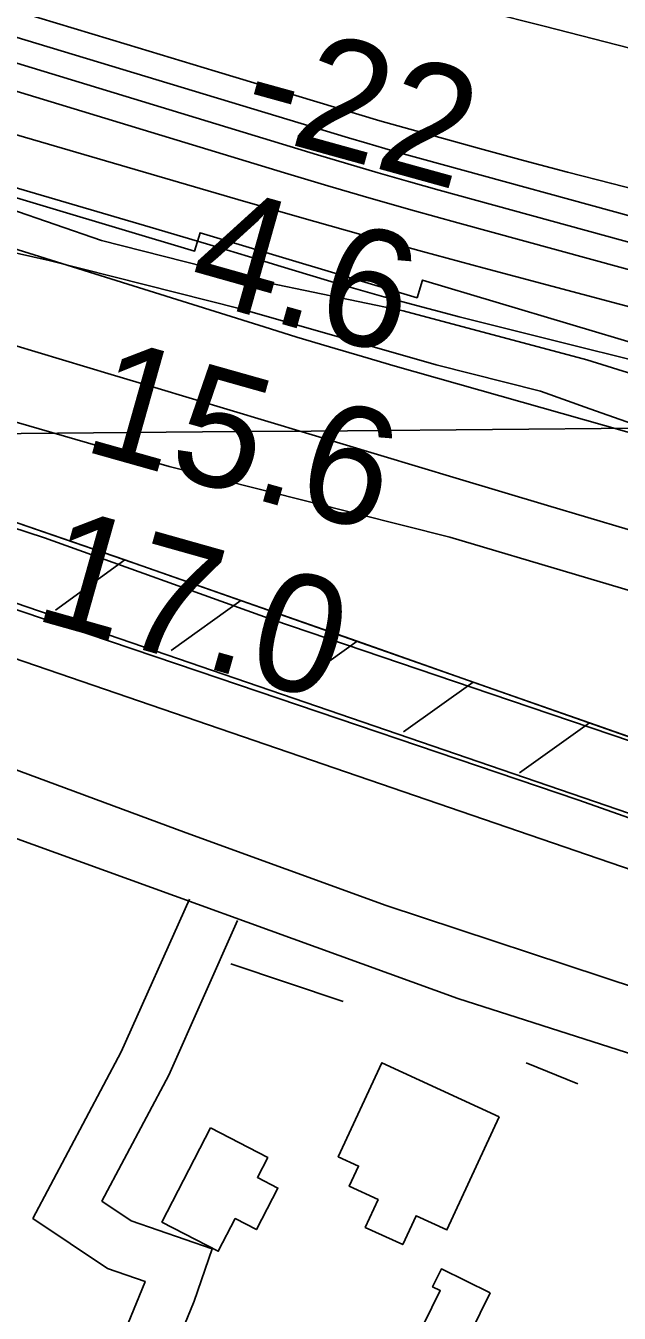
# Model space of a CAD drawing. Extents: x 3567028 to 3605064, y 510945 to 536587.
# Drawn here: x 3590317 to 3590654, y 522068 to 522801 of the extents above; entities that cross this region are included whole.
import ezdxf

# ---------------------------------------------------------------- set-up
doc = ezdxf.new("R2010")
doc.units = 0
for name, color, linetype in [('V-BLDG-OTLN', 7, 'Continuous'), ('V-FLOD-BASE', 7, 'Continuous'), ('V-GRID-MAJR', 7, 'Continuous'), ('V-LEVE-TOET', 7, 'Continuous'), ('V-RIVR-EDGE', 7, 'Continuous'), ('V-RIVR-RANG', 7, 'Continuous'), ('V-ROAD-CNTR', 7, 'Continuous'), ('V-RRAP-FSHR', 7, 'Continuous'), ('V-RRAP-RVMT', 7, 'Continuous'), ('V-SITE-VEGE', 7, 'Continuous'), ('V-SURV-LINE', 7, 'Continuous'), ('V-TOPO-DPTH', 7, 'Continuous'), ('V-TOPO-MINR', 7, 'Continuous'), ('V-TOPO-SHOR', 7, 'Continuous'), ('V-TOPO-WATR', 7, 'Continuous')]:
    doc.layers.add(name, color=color, linetype=linetype)

msp = doc.modelspace()

# ---------------------------------------------------------------- linework, layer by layer
at = {"layer": 'V-BLDG-OTLN'}
for points in [[(3590586.183, 522179.46400000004), (3590556.487, 522115.08900000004), (3590538.985, 522123.16500000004), (3590531.376, 522106.672), (3590510.063, 522116.505), (3590517.382, 522132.364), (3590500.974, 522139.936), (3590506.258, 522151.39), (3590494.711, 522156.717), (3590519.418, 522210.264)], [(3590422.128, 522173.099), (3590454.595, 522156.289), (3590448.7290000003, 522144.962), (3590460.411, 522138.914), (3590448.1890000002, 522115.298), (3590436.093, 522121.559), (3590426.449, 522102.92600000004), (3590394.394, 522119.525)], [(3590581.108, 522079.24700000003), (3590552.532, 522021.033), (3590529.1580000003, 522032.506), (3590552.719, 522080.503), (3590548.363, 522082.643), (3590553.384, 522092.856)]]:
    msp.add_lwpolyline(points, close=True, dxfattribs=at)
at = {"layer": 'V-FLOD-BASE'}
msp.add_lwpolyline([(3589547.677, 522731.679), (3589756.223, 522660.447), (3589962.057, 522589.898), (3590202.4250000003, 522505.104), (3590415.032, 522433.195), (3590631.024, 522359.93), (3590836.18, 522287.347), (3591078.58, 522204.585), (3591305.406, 522126.57300000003)], dxfattribs=at)
at = {"layer": 'V-GRID-MAJR'}
msp.add_spline([(3571178.42, 522409.74700000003), (3576457.305, 522452.36100000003), (3581736.185, 522495.743), (3587015.058, 522539.892), (3592293.9250000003, 522584.81), (3597572.785, 522630.495), (3602851.6380000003, 522676.94800000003), (3602851.639, 522676.94800000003)], degree=3, dxfattribs=at)
at = {"layer": 'V-LEVE-TOET'}
for points in [[(3589624.756, 522748.564), (3589763.561, 522703.109), (3589870.542, 522667.15400000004), (3589979.5530000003, 522628.488), (3590213.148, 522546.408), (3590327.578, 522509.096), (3590457.579, 522462.291), (3590581.487, 522420.231), (3590729.768, 522370.031), (3590888.884, 522313.729), (3591048.679, 522261.489), (3591191.545, 522211.29000000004), (3591331.702, 522161.096)], [(3591229.5130000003, 522053.47500000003), (3591168.575, 522074.504), (3591039.93, 522121.985), (3590932.95, 522161.327), (3590785.345, 522210.174), (3590665.5, 522252.23000000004), (3590521.9560000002, 522299.719), (3590408.2060000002, 522341.096), (3590239.612, 522403.499), (3590175.289, 522424.53), (3590111.6410000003, 522443.52900000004), (3590026.327, 522474.055), (3589935.597, 522505.26), (3589830.647, 522541.891), (3589710.122, 522577.853), (3589599.758, 522617.19800000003)]]:
    msp.add_lwpolyline(points, dxfattribs=at)
at = {"layer": 'V-RIVR-EDGE'}
msp.add_lwpolyline([(3590307.266515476, 522696.5162103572), (3590360.0504033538, 522678.37589199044), (3590454.8420543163, 522654.12843416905), (3590531.6447983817, 522638.33003060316), (3590636.0327101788, 522610.45688419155), (3590717.6142871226, 522585.0414378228), (3590789.0007646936, 522563.8534874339), (3590839.9777459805, 522543.3163304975), (3590884.3912541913, 522539.0042222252), (3590949.169725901, 522516.03163163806), (3591033.7529176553, 522490.60876313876), (3591136.329469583, 522458.53780927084), (3591236.5091829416, 522428.27376199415), (3591348.702777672, 522400.98164100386)], dxfattribs=at)
at = {"layer": 'V-ROAD-CNTR'}
for points in [[(3591249.1554632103, 522017.03993971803), (3590797.707366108, 522171.4666308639), (3590562.6378362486, 522246.8604800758), (3590294.729372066, 522343.98128583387), (3590055.841849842, 522421.0031317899), (3589703.920553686, 522539.88789401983), (3589197.558566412, 522716.05154169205), (3589034.6418922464, 522771.79243020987)], [(3590239.73748205, 521753.92746594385), (3590360.990239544, 522027.18791942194), (3590384.623192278, 522085.09480360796), (3590384.851191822, 522085.7558022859), (3590363.42723467, 522093.15678748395), (3590321.07731937, 522121.6107305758), (3590371.279218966, 522216.35654108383), (3590410.0191414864, 522303.3243671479)], [(3590266.7644279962, 521740.8704920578), (3590388.5941843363, 522015.43394293), (3590412.7111361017, 522074.52282475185), (3590422.999115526, 522104.31576516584), (3590376.9152076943, 522120.23673332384), (3590360.2372410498, 522131.442710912), (3590398.2671649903, 522203.21456736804), (3590437.423086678, 522291.1163915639)]]:
    msp.add_lwpolyline(points, dxfattribs=at)
at = {"layer": 'V-RRAP-FSHR'}
for p, q in [((3590373.3252148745, 522496.5469807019), (3590333.794293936, 522467.88003803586)), ((3590439.383082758, 522473.3920270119), (3590399.6971621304, 522444.94008391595)), ((3590505.422950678, 522450.1840734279), (3590465.7370300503, 522421.73313032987)), ((3590571.462818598, 522426.97711984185), (3590531.77689797, 522398.5251767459)), ((3590637.5026865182, 522403.7691662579), (3590597.81676589, 522375.31822316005))]:
    msp.add_line(p, q, dxfattribs=at)
for points in [[(3591297.899365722, 522171.6956304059), (3590383.0391954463, 522493.191987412), (3589097.3227668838, 522937.20109939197), (3589074.0458134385, 522943.5710866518)], [(3590373.3252148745, 522496.5469807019), (3590307.1593472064, 522519.395935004)], [(3590439.383082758, 522473.3920270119), (3590383.0391954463, 522493.191987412), (3590373.324214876, 522496.5469807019)], [(3590505.422950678, 522450.1840734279), (3590439.38208276, 522473.3920270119)], [(3590571.462818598, 522426.97711984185), (3590505.4219506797, 522450.185073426)], [(3590637.5026865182, 522403.7691662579), (3590571.4618186, 522426.97711984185)], [(3590703.542554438, 522380.562212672), (3590637.50168652, 522403.77016625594)]]:
    msp.add_lwpolyline(points, dxfattribs=at)
at = {"layer": 'V-RRAP-RVMT'}
msp.add_lwpolyline([(3590289.3240000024, 522709.3160000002), (3590412.9730000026, 522672.28100000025), (3590416.0730000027, 522682.7080000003), (3590539.5230000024, 522645.75000000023), (3590542.5570000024, 522655.8160000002), (3590668.2760000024, 522618.09000000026), (3590665.7890000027, 522608.85200000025), (3590794.8450000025, 522573.78700000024), (3590794.4910000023, 522572.52600000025), (3590926.6770000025, 522536.59800000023), (3590925.5660000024, 522532.50200000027), (3591046.8010000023, 522499.5660000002), (3591046.2120000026, 522497.46000000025), (3591170.8330000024, 522463.66200000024), (3591168.6940000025, 522454.84700000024), (3591312.5100000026, 522419.79700000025)], dxfattribs=at)
at = {"layer": 'V-SITE-VEGE'}
for points in [[(3590260.9280000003, 522682.55100000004), (3590330.312, 522666.958), (3590439.173, 522639.37700000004), (3590550.4250000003, 522607.60500000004), (3590609.639, 522592.615), (3590637.75, 522582.429), (3590665.262, 522572.842), (3590694.569, 522562.653), (3590737.633, 522548.272), (3590779.502, 522536.283), (3590817.183, 522524.896), (3590858.454, 522512.905), (3590894.339, 522500.324), (3590938.003, 522485.939), (3590988.842, 522470.358), (3591030.71, 522458.369), (3591103.68, 522435.593), (3591144.949, 522421.212), (3591216.719, 522394.25200000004), (3591251.41, 522382.265), (3591272.345, 522376.871)], [(3591287.828, 522256.02), (3591157.444, 522302.75800000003), (3591059.355, 522336.912), (3591023.468, 522347.699), (3590998.345, 522357.288), (3590984.595, 522368.662), (3590977.421, 522375.84500000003), (3590970.842, 522378.83900000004), (3590924.789, 522397.41000000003), (3590850.627, 522426.766), (3590701.096, 522466.936), (3590558.144, 522509.49100000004), (3590398.443, 522549.66500000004), (3590198.071, 522607.81)]]:
    msp.add_lwpolyline(points, dxfattribs=at)
at = {"layer": 'V-SURV-LINE'}
for points in [[(3588908.2696243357, 522953.72183998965), (3591325.3320053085, 522123.84457572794)], [(3591315.601909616, 522095.4663200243), (3588898.538891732, 522925.34380296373)]]:
    msp.add_lwpolyline(points, dxfattribs=at)
at = {"layer": 'V-TOPO-DPTH'}
for points in [[(3589348.5276127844, 523100.36332476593), (3590224.1449213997, 522835.4573397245), (3590274.304237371, 522820.2841853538), (3590324.464239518, 522805.11329998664), (3590374.6252709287, 522789.9458181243), (3590424.7869885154, 522774.78060526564), (3590518.3172637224, 522746.50739444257), (3590521.718122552, 522745.4935399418), (3590525.1239996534, 522744.49708467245), (3590528.5374041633, 522743.5267282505), (3590531.955826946, 522742.57377106), (3590575.084231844, 522730.7285251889), (3590600.090132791, 522723.9398731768), (3590625.122046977, 522717.2497157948), (3590650.1929810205, 522710.7073003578), (3590675.289928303, 522704.26337955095), (3591709.8376780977, 522441.88106578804)], [(3591709.8376780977, 522441.88106578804), (3590675.289928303, 522704.26337955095), (3590650.1929810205, 522710.7073003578), (3590625.122046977, 522717.2497157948), (3590600.090132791, 522723.9398731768), (3590575.084231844, 522730.7285251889), (3590531.955826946, 522742.57377106), (3590528.5374041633, 522743.5267282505), (3590525.1239996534, 522744.49708467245), (3590521.718122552, 522745.4935399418), (3590518.3172637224, 522746.50739444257), (3590424.7869885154, 522774.78060526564), (3590374.6252709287, 522789.9458181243), (3590324.464239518, 522805.11329998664), (3590274.304237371, 522820.2841853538), (3590224.1449213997, 522835.4573397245), (3589348.5276127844, 523100.36332476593)], [(3589592.9459936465, 523061.10440770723), (3589728.566117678, 523023.68261827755), (3589864.42401442, 522987.163268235), (3590000.6385702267, 522951.9975772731), (3590137.0908987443, 522917.7343256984), (3590478.853213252, 522833.7230427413), (3590512.141855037, 522825.4869885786), (3590545.413746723, 522817.1842383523), (3590578.660513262, 522808.78144403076), (3590611.8905297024, 522800.3119536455), (3590723.2191028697, 522771.75873306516), (3590812.03997237, 522748.7334927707), (3590900.7796859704, 522725.4027826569), (3590989.3976657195, 522701.61386781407), (3591077.934489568, 522677.5194831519), (3591685.672567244, 522510.4422454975), (3591705.649850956, 522505.00683554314), (3591725.6458301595, 522499.6418481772), (3591745.669852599, 522494.3824946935), (3591765.7125705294, 522489.193563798), (3592488.8404057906, 522304.0156925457)], [(3592488.8404057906, 522304.0156925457), (3591765.7125705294, 522489.193563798), (3591745.669852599, 522494.3824946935), (3591725.6458301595, 522499.6418481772), (3591705.649850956, 522505.00683554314), (3591685.672567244, 522510.4422454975), (3591077.934489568, 522677.5194831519), (3590989.3976657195, 522701.61386781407), (3590900.7796859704, 522725.4027826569), (3590812.03997237, 522748.7334927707), (3590723.2191028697, 522771.75873306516), (3590611.8905297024, 522800.3119536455), (3590578.660513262, 522808.78144403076), (3590545.413746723, 522817.1842383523), (3590512.141855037, 522825.4869885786), (3590478.853213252, 522833.7230427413), (3590137.0908987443, 522917.7343256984), (3590000.6385702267, 522951.9975772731), (3589864.42401442, 522987.163268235), (3589728.566117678, 523023.68261827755), (3589592.9459936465, 523061.10440770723)], [(3589343.1486172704, 523017.8404897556), (3589784.8221804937, 522891.1352028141), (3589905.351913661, 522856.4616681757), (3590025.847243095, 522821.6693139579), (3590146.290966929, 522786.69873037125), (3590266.700287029, 522751.60932720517), (3590437.670548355, 522701.648330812), (3590472.6042075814, 522691.57663910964), (3590507.5848914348, 522681.67336498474), (3590542.636112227, 522672.02271722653), (3590577.7343576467, 522662.54048704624), (3591297.4285533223, 522470.8890794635), (3591363.2146217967, 522453.6805230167), (3591429.097780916, 522436.85935088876), (3591495.126576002, 522420.61925523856), (3591561.2524617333, 522404.76654390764), (3591624.311509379, 522389.9425024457), (3591659.008347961, 522381.9166255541), (3591693.7420429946, 522374.05636010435), (3591728.5310227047, 522366.4445118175), (3591763.3568588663, 522358.99827497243), (3592369.725327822, 522231.6124891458)], [(3592369.725327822, 522231.6124891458), (3591763.3568588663, 522358.99827497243), (3591728.5310227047, 522366.4445118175), (3591693.7420429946, 522374.05636010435), (3591659.008347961, 522381.9166255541), (3591624.311509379, 522389.9425024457), (3591561.2524617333, 522404.76654390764), (3591495.126576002, 522420.61925523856), (3591429.097780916, 522436.85935088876), (3591363.2146217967, 522453.6805230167), (3591297.4285533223, 522470.8890794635), (3590577.7343576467, 522662.54048704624), (3590542.636112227, 522672.02271722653), (3590507.5848914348, 522681.67336498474), (3590472.6042075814, 522691.57663910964), (3590437.670548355, 522701.648330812), (3590266.700287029, 522751.60932720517), (3590146.290966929, 522786.69873037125), (3590025.847243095, 522821.6693139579), (3589905.351913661, 522856.4616681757), (3589784.8221804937, 522891.1352028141), (3589343.1486172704, 523017.8404897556)], [(3592194.65820034, 522302.1831374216), (3592096.2718389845, 522323.5729365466), (3591997.9432555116, 522345.2267879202), (3591899.6531906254, 522367.0566741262), (3591735.0487882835, 522403.8466656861), (3591719.1011156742, 522407.46185345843), (3591703.1685106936, 522411.1413944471), (3591687.2585071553, 522414.91746526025), (3591671.363571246, 522418.7578892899), (3591282.5333795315, 522513.9528076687), (3591154.516790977, 522545.8662401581), (3591026.6864030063, 522578.49651295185), (3590899.135315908, 522612.2020462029), (3590771.7704293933, 522646.6244197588), (3590552.104610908, 522706.98617543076), (3590534.733653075, 522711.8389771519), (3590517.391151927, 522716.7898791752), (3590500.0913358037, 522721.887931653), (3590482.819976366, 522727.0840844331), (3589716.039972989, 522961.3292064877), (3589647.8181629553, 522982.16907634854)], [(3592194.65820034, 522302.1831374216), (3592096.2718389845, 522323.5729365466), (3591997.9432555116, 522345.2267879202), (3591899.6531906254, 522367.0566741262), (3591735.0487882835, 522403.8466656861), (3591719.1011156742, 522407.46185345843), (3591703.1685106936, 522411.1413944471), (3591687.2585071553, 522414.91746526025), (3591671.363571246, 522418.7578892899), (3591282.5333795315, 522513.9528076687), (3591154.516790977, 522545.8662401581), (3591026.6864030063, 522578.49651295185), (3590899.135315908, 522612.2020462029), (3590771.7704293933, 522646.6244197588), (3590552.104610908, 522706.98617543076), (3590534.733653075, 522711.8389771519), (3590517.391151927, 522716.7898791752), (3590500.0913358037, 522721.887931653), (3590482.819976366, 522727.0840844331), (3589716.039972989, 522961.3292064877), (3589647.8181629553, 522982.16907634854)], [(3589557.6550079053, 522908.30454407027), (3589650.668506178, 522880.01608432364), (3589743.5667073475, 522851.351262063), (3589836.3880437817, 522822.4355314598), (3590452.522961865, 522629.12776651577), (3590471.1175277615, 522623.37805426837), (3590489.7427471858, 522617.73096702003), (3590508.413946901, 522612.2378172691), (3590527.115800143, 522606.84729251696), (3590837.477517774, 522518.77604694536), (3590976.461909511, 522480.0872206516), (3591115.6936625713, 522442.3289420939), (3591255.2964576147, 522405.96648513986), (3591395.1466139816, 522370.534575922), (3591630.46199069, 522312.16799781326), (3591652.852548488, 522306.6696827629), (3591675.2598064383, 522301.24100736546), (3591697.692114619, 522295.91679144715), (3591720.141122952, 522290.66221518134), (3592157.3519301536, 522189.3992752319)]]:
    msp.add_lwpolyline(points, dxfattribs=at)
at = {"layer": 'V-TOPO-MINR'}
for points in [[(3589348.5276127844, 523100.36332476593), (3590224.1449213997, 522835.4573397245), (3590274.304237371, 522820.2841853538), (3590324.464239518, 522805.11329998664), (3590374.6252709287, 522789.9458181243), (3590424.7869885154, 522774.78060526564), (3590518.3172637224, 522746.50739444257), (3590521.718122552, 522745.4935399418), (3590525.1239996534, 522744.49708467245), (3590528.5374041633, 522743.5267282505), (3590531.955826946, 522742.57377106), (3590575.084231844, 522730.7285251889), (3590600.090132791, 522723.9398731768), (3590625.122046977, 522717.2497157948), (3590650.1929810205, 522710.7073003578), (3590675.289928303, 522704.26337955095), (3591709.8376780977, 522441.88106578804)], [(3589592.9459936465, 523061.10440770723), (3589728.566117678, 523023.68261827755), (3589864.42401442, 522987.163268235), (3590000.6385702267, 522951.9975772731), (3590137.0908987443, 522917.7343256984), (3590478.853213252, 522833.7230427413), (3590512.141855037, 522825.4869885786), (3590545.413746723, 522817.1842383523), (3590578.660513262, 522808.78144403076), (3590611.8905297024, 522800.3119536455), (3590723.2191028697, 522771.75873306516), (3590812.03997237, 522748.7334927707), (3590900.7796859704, 522725.4027826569), (3590989.3976657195, 522701.61386781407), (3591077.934489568, 522677.5194831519), (3591685.672567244, 522510.4422454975), (3591705.649850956, 522505.00683554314), (3591725.6458301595, 522499.6418481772), (3591745.669852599, 522494.3824946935), (3591765.7125705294, 522489.193563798), (3592488.8404057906, 522304.0156925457)], [(3589487.0922968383, 523014.65076525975), (3590464.1708719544, 522716.84484385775), (3590488.730714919, 522709.47417833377), (3590513.3313010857, 522702.2443789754), (3590537.9930020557, 522695.22587886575), (3590562.695446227, 522688.3482449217), (3590993.6069140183, 522570.363481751), (3591110.6166761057, 522538.9219037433), (3591227.817121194, 522508.2226460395), (3591345.303590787, 522478.63686879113), (3591462.9807433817, 522449.79341184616), (3591649.0017600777, 522405.13296776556), (3591673.830167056, 522399.25851719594), (3591698.683532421, 522393.49329306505), (3591723.574335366, 522387.89190859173), (3591748.4900966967, 522382.399750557), (3592118.546908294, 522302.1056239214), (3592193.8270288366, 522285.8373651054)], [(3589313.9525238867, 523001.74750684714), (3590387.6540126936, 522685.9184089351), (3590406.3022471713, 522680.40307585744), (3590424.939486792, 522674.8510333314), (3590443.560234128, 522669.2439266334), (3590462.1699866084, 522663.600110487), (3590496.67918508, 522653.0787204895), (3590498.027463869, 522652.6727603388), (3590500.7304227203, 522651.88274124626), (3590502.0851027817, 522651.49868230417), (3590520.695158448, 522646.29238503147), (3590531.3679066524, 522643.3538986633), (3590542.056210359, 522640.4741065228), (3590552.7678473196, 522637.6823557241), (3590563.495039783, 522634.94929915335), (3590724.3356379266, 522594.6745403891), (3590815.48394517, 522571.8050785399), (3590906.617782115, 522548.8782121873), (3590997.7299136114, 522525.86523908), (3591088.8275748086, 522502.79486146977), (3591602.2072313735, 522372.52390884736)], [(3589645.546057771, 522996.6735528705), (3589791.489714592, 522952.3068938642), (3589937.4338552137, 522907.94182642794), (3590083.378721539, 522863.57914634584), (3590229.3240716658, 522819.21805783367), (3590500.5617054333, 522736.7759451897), (3590510.900737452, 522733.67905962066), (3590521.255948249, 522730.6381028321), (3590531.635427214, 522727.6810392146), (3590542.03108496, 522724.7799043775), (3590673.329964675, 522688.7100713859), (3590749.4584083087, 522668.08778137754), (3590825.681787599, 522647.8278599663), (3590902.0475703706, 522628.1114914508), (3590978.508288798, 522608.75749153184), (3591691.582387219, 522430.96220024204)], [(3589647.8181629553, 522982.16907634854), (3589716.039972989, 522961.3292064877), (3590482.819976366, 522727.0840844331), (3590500.0913358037, 522721.887931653), (3590517.391151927, 522716.7898791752), (3590534.733653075, 522711.8389771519), (3590552.104610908, 522706.98617543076), (3590771.7704293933, 522646.6244197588), (3590899.135315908, 522612.2020462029), (3591026.6864030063, 522578.49651295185), (3591154.516790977, 522545.8662401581), (3591282.5333795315, 522513.9528076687), (3591671.363571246, 522418.7578892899), (3591687.2585071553, 522414.91746526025), (3591703.1685106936, 522411.1413944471), (3591719.1011156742, 522407.46185345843), (3591735.0487882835, 522403.8466656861), (3591899.6531906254, 522367.0566741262), (3591997.9432555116, 522345.2267879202), (3592096.2718389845, 522323.5729365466), (3592194.65820034, 522302.1831374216)], [(3589294.6657060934, 522911.38843469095), (3590143.953901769, 522667.3926755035), (3590199.4194637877, 522651.3360086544), (3590254.8409438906, 522635.1297185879), (3590310.1963011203, 522618.69899369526), (3590365.5075764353, 522602.1186455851), (3590390.3549945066, 522594.6153772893), (3590433.2131407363, 522581.6865455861), (3590476.076143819, 522568.77385245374), (3590518.9464321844, 522555.8853671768), (3590561.821577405, 522543.01302047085), (3590613.7430227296, 522527.4406961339), (3590682.607846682, 522506.8799804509), (3590751.506421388, 522486.43351547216), (3590820.4556222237, 522466.1584265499), (3590889.4385738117, 522445.99758833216), (3591215.6078770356, 522351.1118909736), (3591319.434823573, 522321.80702513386)], [(3589557.6550079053, 522908.30454407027), (3589650.668506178, 522880.01608432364), (3589743.5667073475, 522851.351262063), (3589836.3880437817, 522822.4355314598), (3590452.522961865, 522629.12776651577), (3590471.1175277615, 522623.37805426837), (3590489.7427471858, 522617.73096702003), (3590508.413946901, 522612.2378172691), (3590527.115800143, 522606.84729251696), (3590837.477517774, 522518.77604694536), (3590976.461909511, 522480.0872206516), (3591115.6936625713, 522442.3289420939), (3591255.2964576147, 522405.96648513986), (3591395.1466139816, 522370.534575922), (3591630.46199069, 522312.16799781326), (3591652.852548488, 522306.6696827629), (3591675.2598064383, 522301.24100736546), (3591697.692114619, 522295.91679144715), (3591720.141122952, 522290.66221518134), (3592157.3519301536, 522189.3992752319)]]:
    msp.add_lwpolyline(points, dxfattribs=at)
at = {"layer": 'V-TOPO-SHOR'}
for p, q in [((3590433.562, 522266.588), (3590497.56, 522245.014)), ((3590601.631, 522210.25800000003), (3590630.938, 522198.275))]:
    msp.add_line(p, q, dxfattribs=at)
at = {"layer": 'V-TOPO-WATR'}
msp.add_lwpolyline([(3589343.1486172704, 523017.8404897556), (3589784.8221804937, 522891.1352028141), (3589905.351913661, 522856.4616681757), (3590025.847243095, 522821.6693139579), (3590146.290966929, 522786.69873037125), (3590266.700287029, 522751.60932720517), (3590437.670548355, 522701.648330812), (3590472.6042075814, 522691.57663910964), (3590507.5848914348, 522681.67336498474), (3590542.636112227, 522672.02271722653), (3590577.7343576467, 522662.54048704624), (3591297.4285533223, 522470.8890794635), (3591363.2146217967, 522453.6805230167), (3591429.097780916, 522436.85935088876), (3591495.126576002, 522420.61925523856), (3591561.2524617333, 522404.76654390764), (3591624.311509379, 522389.9425024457), (3591659.008347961, 522381.9166255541), (3591693.7420429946, 522374.05636010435), (3591728.5310227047, 522366.4445118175), (3591763.3568588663, 522358.99827497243), (3592369.725327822, 522231.6124891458)], dxfattribs=at)

# ---------------------------------------------------------------- texts
at = {"layer": 'V-RIVR-RANG'}
for s, height, rotation, p in [('-22', 67.00000000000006, 344.546, (3590436.9870776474, 522741.42404800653)), ('4.6', 67.00000000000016, 344.25832571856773, (3590407.0080353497, 522646.41696091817)), ('15.6', 67.00000000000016, 344.25832571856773, (3590348.133350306, 522559.1149671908)), ('17.0', 67.00000000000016, 344.25832571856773, (3590320.2328047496, 522463.0832213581))]:
    msp.add_text(s, height=height, rotation=rotation, dxfattribs=at).set_placement(p)

doc.saveas('drawing.dxf')
